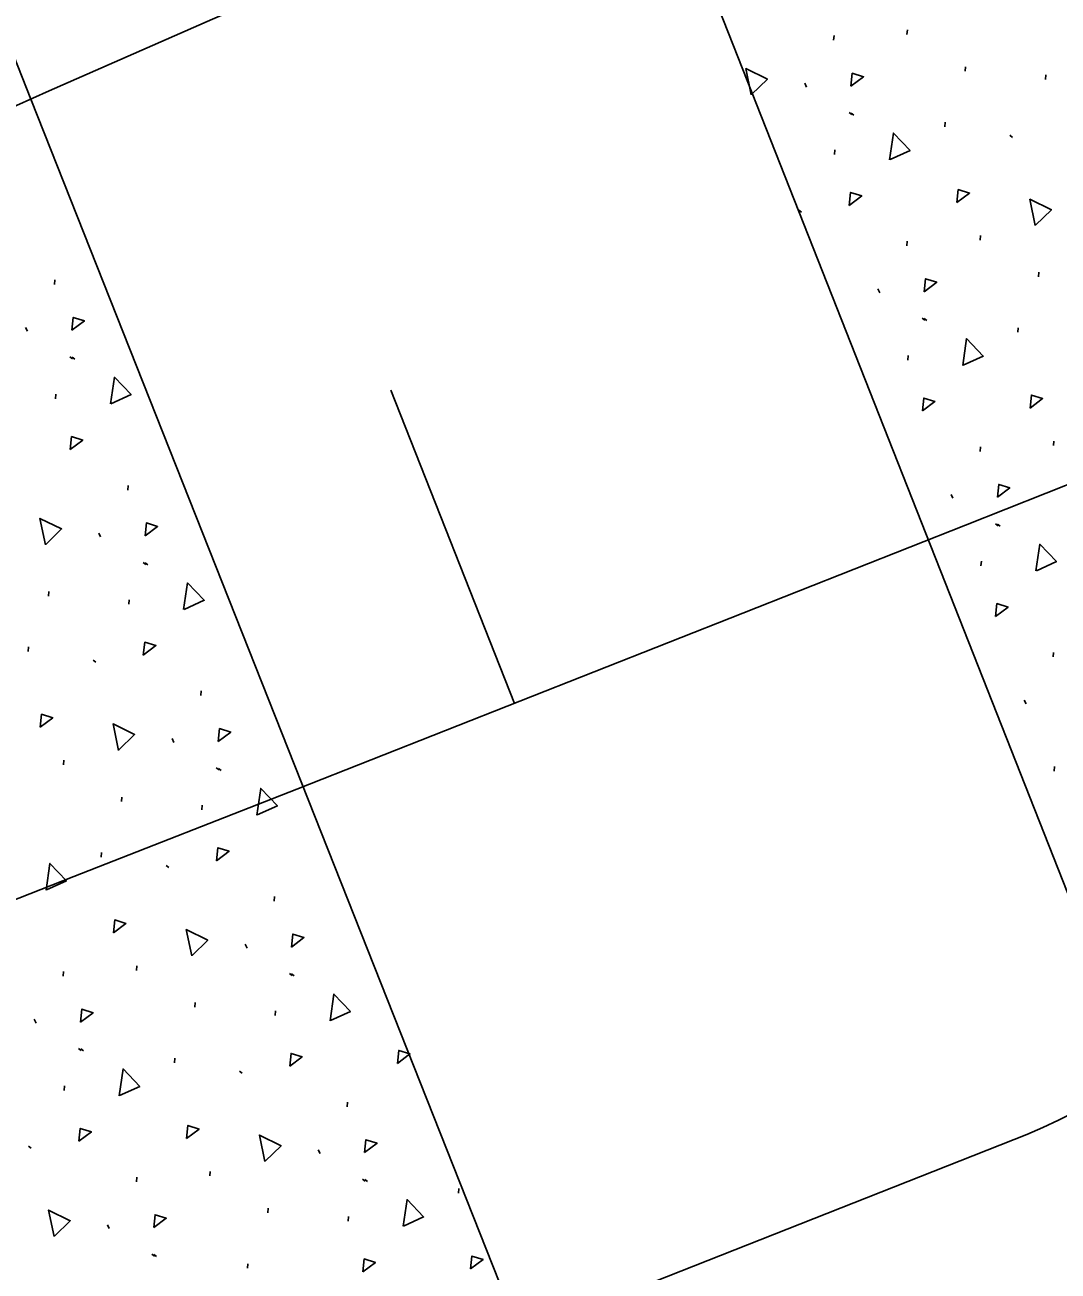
# Model space of a CAD drawing. Extents: x 2338610 to 2351914, y 366540 to 376484.
# Drawn here: x 2348584.85 to 2348597.13, y 367668.96 to 367683.77 of the extents above; entities that cross this region are included whole.
import ezdxf

# ---------------------------------------------------------------- set-up
doc = ezdxf.new("R2010")
doc.units = 0
for name, color, linetype in [('RD_HC_Cl', 7, 'Continuous'), ('RD_PD_ConcMed', 7, 'Continuous'), ('RD_PD_Final_LnLine', 7, 'Continuous'), ('TR SN UNASSIGNED 7', 7, 'Continuous')]:
    doc.layers.add(name, color=color, linetype=linetype)

msp = doc.modelspace()

# ---------------------------------------------------------------- linework, layer by layer
at = {"layer": 'RD_HC_Cl'}
msp.add_arc((2347533.93, 370355.677), 2880.79, 281.440729, 295.940729, dxfattribs=at)
at = {"layer": 'RD_PD_ConcMed'}
for p, q in [((2348592.305, 367685.969), (2348598.14, 367671.162)), ((2348595.331, 367683.652), (2348595.336, 367683.707)), ((2348594.46, 367683.584), (2348594.465, 367683.638)), ((2348596.023, 367683.215), (2348596.027, 367683.269)), ((2348596.977, 367683.118), (2348596.981, 367683.172)), ((2348594.117, 367683.072), (2348594.139, 367683.027)), ((2348594.643, 367682.724), (2348594.675, 367682.7)), ((2348594.668, 367682.719), (2348594.7, 367682.695)), ((2348595.78, 367682.556), (2348595.785, 367682.611)), ((2348596.553, 367682.454), (2348596.585, 367682.43)), ((2348594.472, 367682.226), (2348594.476, 367682.281)), ((2348594.048, 367681.563), (2348594.08, 367681.539)), ((2348595.33, 367681.141), (2348595.334, 367681.196)), ((2348596.201, 367681.21), (2348596.205, 367681.264)), ((2348585.205, 367680.683), (2348585.209, 367680.737)), ((2348596.892, 367680.772), (2348596.897, 367680.827)), ((2348594.986, 367680.629), (2348595.008, 367680.584)), ((2348584.861, 367680.171), (2348584.883, 367680.126)), ((2348595.512, 367680.281), (2348595.544, 367680.257)), ((2348595.537, 367680.277), (2348595.569, 367680.253)), ((2348596.65, 367680.114), (2348596.654, 367680.168)), ((2348595.341, 367679.784), (2348595.345, 367679.838)), ((2348585.387, 367679.823), (2348585.419, 367679.799)), ((2348585.412, 367679.818), (2348585.444, 367679.794)), ((2348585.217, 367679.325), (2348585.221, 367679.38)), ((2348597.07, 367678.767), (2348597.074, 367678.822)), ((2348596.199, 367678.699), (2348596.203, 367678.753)), ((2348586.074, 367678.24), (2348586.078, 367678.295)), ((2348595.855, 367678.187), (2348595.877, 367678.142)), ((2348596.381, 367677.839), (2348596.413, 367677.815)), ((2348596.406, 367677.834), (2348596.438, 367677.81)), ((2348585.73, 367677.728), (2348585.752, 367677.683)), ((2348586.256, 367677.38), (2348586.288, 367677.356)), ((2348586.282, 367677.376), (2348586.314, 367677.352)), ((2348596.21, 367677.341), (2348596.215, 367677.396)), ((2348585.132, 367676.98), (2348585.136, 367677.035)), ((2348586.086, 367676.883), (2348586.09, 367676.937)), ((2348584.889, 367676.322), (2348584.893, 367676.376)), ((2348597.068, 367676.256), (2348597.072, 367676.311)), ((2348585.662, 367676.22), (2348585.694, 367676.196)), ((2348586.943, 367675.798), (2348586.947, 367675.852)), ((2348596.724, 367675.744), (2348596.746, 367675.699)), ((2348586.6, 367675.286), (2348586.622, 367675.241)), ((2348585.31, 367674.975), (2348585.314, 367675.029)), ((2348597.08, 367674.899), (2348597.084, 367674.953)), ((2348587.126, 367674.938), (2348587.158, 367674.914)), ((2348587.151, 367674.933), (2348587.183, 367674.909)), ((2348586.001, 367674.538), (2348586.005, 367674.592)), ((2348586.955, 367674.44), (2348586.959, 367674.495)), ((2348585.758, 367673.879), (2348585.763, 367673.934)), ((2348586.531, 367673.777), (2348586.563, 367673.753)), ((2348587.812, 367673.355), (2348587.817, 367673.41)), ((2348587.469, 367672.843), (2348587.491, 367672.798)), ((2348586.179, 367672.532), (2348586.183, 367672.587)), ((2348585.308, 367672.464), (2348585.312, 367672.518)), ((2348587.995, 367672.495), (2348588.027, 367672.471)), ((2348588.02, 367672.491), (2348588.052, 367672.467)), ((2348586.87, 367672.095), (2348586.875, 367672.15)), ((2348587.824, 367671.998), (2348587.828, 367672.052)), ((2348584.964, 367671.952), (2348584.986, 367671.907)), ((2348585.49, 367671.604), (2348585.522, 367671.58)), ((2348585.515, 367671.599), (2348585.547, 367671.575)), ((2348586.628, 367671.436), (2348586.632, 367671.491)), ((2348587.4, 367671.334), (2348587.432, 367671.31)), ((2348585.319, 367671.106), (2348585.324, 367671.161)), ((2348588.682, 367670.913), (2348588.686, 367670.967)), ((2348584.896, 367670.443), (2348584.928, 367670.419)), ((2348588.338, 367670.401), (2348588.36, 367670.356)), ((2348586.177, 367670.021), (2348586.181, 367670.076)), ((2348587.048, 367670.09), (2348587.052, 367670.144)), ((2348588.864, 367670.053), (2348588.896, 367670.029)), ((2348588.889, 367670.048), (2348588.921, 367670.024)), ((2348590.002, 367669.885), (2348590.006, 367669.94)), ((2348587.74, 367669.653), (2348587.744, 367669.707)), ((2348585.833, 367669.509), (2348585.855, 367669.464)), ((2348588.693, 367669.555), (2348588.697, 367669.61)), ((2348586.359, 367669.161), (2348586.391, 367669.137)), ((2348586.384, 367669.157), (2348586.416, 367669.133)), ((2348587.497, 367668.994), (2348587.501, 367669.048))]:
    msp.add_line(p, q, dxfattribs=at)
for points in [[(2348593.482, 367682.933), (2348593.417, 367683.247), (2348593.673, 367683.12), (2348593.486, 367682.937)], [(2348594.666, 367683.038), (2348594.682, 367683.191), (2348594.815, 367683.15), (2348594.666, 367683.038)], [(2348595.125, 367682.164), (2348595.171, 367682.481), (2348595.368, 367682.274), (2348595.13, 367682.166)], [(2348594.646, 367681.622), (2348594.662, 367681.775), (2348594.794, 367681.734), (2348594.646, 367681.622)], [(2348595.925, 367681.657), (2348595.941, 367681.81), (2348596.074, 367681.768), (2348595.925, 367681.657)], [(2348596.856, 367681.382), (2348596.791, 367681.695), (2348597.047, 367681.569), (2348596.86, 367681.385)], [(2348595.535, 367680.596), (2348595.552, 367680.749), (2348595.684, 367680.708), (2348595.535, 367680.596)], [(2348585.411, 367680.138), (2348585.427, 367680.291), (2348585.559, 367680.249), (2348585.411, 367680.138)], [(2348595.994, 367679.721), (2348596.04, 367680.038), (2348596.237, 367679.832), (2348595.999, 367679.723)], [(2348585.869, 367679.263), (2348585.915, 367679.58), (2348586.113, 367679.373), (2348585.874, 367679.265)], [(2348595.515, 367679.18), (2348595.531, 367679.333), (2348595.664, 367679.292), (2348595.515, 367679.18)], [(2348596.794, 367679.214), (2348596.81, 367679.367), (2348596.943, 367679.326), (2348596.794, 367679.214)], [(2348585.39, 367678.722), (2348585.406, 367678.875), (2348585.539, 367678.833), (2348585.39, 367678.722)], [(2348596.405, 367678.153), (2348596.421, 367678.306), (2348596.553, 367678.265), (2348596.405, 367678.153)], [(2348585.096, 367677.59), (2348585.031, 367677.903), (2348585.287, 367677.777), (2348585.1, 367677.593)], [(2348586.28, 367677.695), (2348586.296, 367677.848), (2348586.429, 367677.807), (2348586.28, 367677.695)], [(2348596.863, 367677.279), (2348596.909, 367677.596), (2348597.107, 367677.389), (2348596.868, 367677.281)], [(2348586.738, 367676.821), (2348586.785, 367677.137), (2348586.982, 367676.931), (2348586.744, 367676.822)], [(2348596.384, 367676.737), (2348596.4, 367676.89), (2348596.533, 367676.849), (2348596.384, 367676.737)], [(2348586.259, 367676.279), (2348586.276, 367676.432), (2348586.408, 367676.391), (2348586.259, 367676.279)], [(2348585.034, 367675.422), (2348585.05, 367675.575), (2348585.183, 367675.534), (2348585.034, 367675.422)], [(2348585.965, 367675.147), (2348585.9, 367675.461), (2348586.156, 367675.334), (2348585.969, 367675.151)], [(2348587.149, 367675.252), (2348587.165, 367675.405), (2348587.298, 367675.364), (2348587.149, 367675.252)], [(2348587.608, 367674.378), (2348587.654, 367674.695), (2348587.851, 367674.488), (2348587.613, 367674.38)], [(2348587.129, 367673.836), (2348587.145, 367673.989), (2348587.277, 367673.948), (2348587.129, 367673.836)], [(2348585.103, 367673.487), (2348585.149, 367673.804), (2348585.346, 367673.597), (2348585.108, 367673.489)], [(2348585.903, 367672.979), (2348585.919, 367673.132), (2348586.052, 367673.091), (2348585.903, 367672.979)], [(2348586.834, 367672.705), (2348586.769, 367673.018), (2348587.025, 367672.891), (2348586.838, 367672.708)], [(2348588.018, 367672.81), (2348588.035, 367672.963), (2348588.167, 367672.922), (2348588.018, 367672.81)], [(2348588.477, 367671.935), (2348588.523, 367672.252), (2348588.72, 367672.046), (2348588.482, 367671.937)], [(2348585.514, 367671.919), (2348585.53, 367672.072), (2348585.662, 367672.03), (2348585.514, 367671.919)], [(2348587.998, 367671.394), (2348588.014, 367671.547), (2348588.146, 367671.506), (2348587.998, 367671.394)], [(2348589.277, 367671.428), (2348589.293, 367671.581), (2348589.426, 367671.54), (2348589.277, 367671.428)], [(2348585.972, 367671.044), (2348586.018, 367671.361), (2348586.216, 367671.154), (2348585.977, 367671.046)], [(2348586.772, 367670.537), (2348586.789, 367670.69), (2348586.921, 367670.648), (2348586.772, 367670.537)], [(2348585.493, 367670.503), (2348585.509, 367670.656), (2348585.642, 367670.614), (2348585.493, 367670.503)], [(2348587.703, 367670.262), (2348587.638, 367670.576), (2348587.895, 367670.449), (2348587.708, 367670.266)], [(2348588.887, 367670.367), (2348588.904, 367670.52), (2348589.036, 367670.479), (2348588.887, 367670.367)], [(2348589.346, 367669.493), (2348589.392, 367669.81), (2348589.589, 367669.603), (2348589.351, 367669.495)], [(2348585.199, 367669.371), (2348585.134, 367669.684), (2348585.39, 367669.558), (2348585.203, 367669.374)], [(2348586.383, 367669.476), (2348586.399, 367669.629), (2348586.531, 367669.588), (2348586.383, 367669.476)], [(2348588.867, 367668.951), (2348588.883, 367669.104), (2348589.016, 367669.063), (2348588.867, 367668.951)], [(2348590.146, 367668.985), (2348590.162, 367669.138), (2348590.295, 367669.097), (2348590.146, 367668.985)]]:
    msp.add_lwpolyline(points, dxfattribs=at)
at = {"layer": 'RD_PD_Final_LnLine'}
for p, q in [((2348576.009, 367705.389), (2348584.922, 367682.885)), ((2348584.922, 367682.885), (2348590.738, 367668.199))]:
    msp.add_line(p, q, dxfattribs=at)
for centre, radius, start, end in [((2348593.668, 367677.963), 8, 292.7108, 112.7108), ((2348779.028, 367243.816), 480.061, 113.11333, 119.58316), ((2347533.93, 370355.677), 2887.79, 280.380274, 291.594881)]:
    msp.add_arc(centre, radius, start, end, dxfattribs=at)
at = {"layer": 'TR SN UNASSIGNED 7'}
msp.add_line((2348590.668, 367675.704), (2348589.2, 367679.425), dxfattribs=at)

doc.saveas('drawing.dxf')
